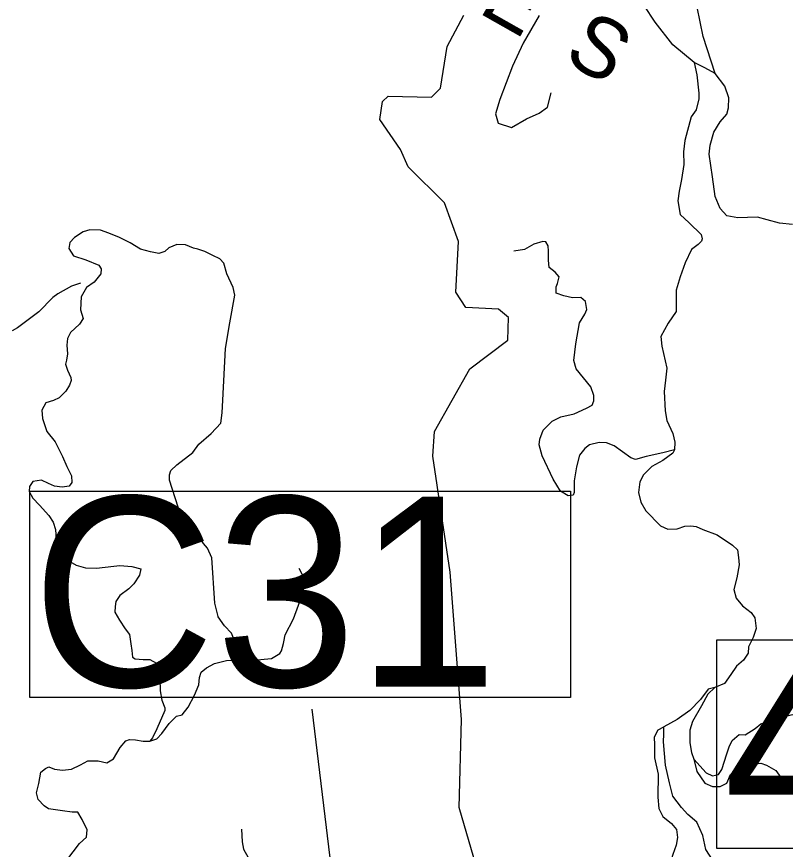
# Model space of a CAD drawing. Extents: x 1248089 to 1457196, y 820910 to 988753.
# Drawn here: x 1284931 to 1290590, y 901879 to 908013 of the extents above; entities that cross this region are included whole.
import ezdxf

# ---------------------------------------------------------------- set-up
doc = ezdxf.new("R2010")
doc.units = 0
for name, color, linetype in [('Exist Geographical Mountain Summit Label', 7, 'Continuous'), ('Exist Hydrographic Misc Water Feature', 7, 'Continuous'), ('Exist Road Non-System Type 51', 7, 'Continuous'), ('Exist Road Primary US Structure Culvert Number Label', 7, 'Continuous'), ('Exist Road Secondary Structure Standard Bridge Number Label', 7, 'Continuous')]:
    doc.layers.add(name, color=color, linetype=linetype)

msp = doc.modelspace()

# ---------------------------------------------------------------- linework, layer by layer
at = {"layer": 'Exist Hydrographic Misc Water Feature'}
for points in [[(1288296.3, 901817.1), (1288189.3, 902187), (1288205.3, 902836.6), (1288123.2, 903921.7), (1287994.2, 904774.5), (1288006.2, 904958), (1288268.2, 905419), (1288548.2, 905630.1), (1288552.2, 905797.4), (1288479.2, 905858), (1288237.2, 905869.4), (1288165.2, 905982.4), (1288183.1, 906356.4), (1288081.1, 906640.7), (1287812.2, 906905.4), (1287757.1, 907034.6), (1287604.2, 907254.3), (1287624.1, 907388.5), (1287667.1, 907427), (1287984.1, 907420.7), (1288052.1, 907485), (1288101.1, 907792.5), (1288223.1, 908023.2)], [(1285401.9, 906050.1), (1285333.3, 906027.7), (1285233.8, 905970.5), (1285197.2, 905943.4), (1285094.5, 905839.6), (1284937.5, 905721.3), (1284896.9, 905698.2)], [(1286586.2, 902027.9), (1286589.9, 901935.8), (1286600.5, 901879.9), (1286635, 901819.3)]]:
    msp.add_lwpolyline(points, dxfattribs=at)
at = {"layer": 'Exist Road Non-System Type 51'}
for points in [[(1289919.3, 907675.8), (1289762.3, 907803.8), (1289632.4, 907971), (1289552, 908094.8)], [(1290073.5, 907593.9), (1289985.1, 907865.7), (1289941.8, 908082.4)], [(1288778.5, 908020.5), (1288660.9, 907816.2), (1288580.5, 907649), (1288487.7, 907401.3), (1288456.8, 907296), (1288475.3, 907227.9), (1288574.3, 907196.9), (1288685.7, 907258.8), (1288778.5, 907302.2), (1288840.4, 907345.5), (1288865.1, 907450.8)], [(1289919.3, 907675.8), (1289938.2, 907584.5), (1289954, 907449.1), (1289954, 907408.2), (1289935.1, 907326.3), (1289897.3, 907275.9), (1289850.1, 907099.6), (1289840.7, 907017.7), (1289843.8, 906923.3), (1289824.9, 906813.1), (1289809.2, 906728), (1289799.8, 906655.6), (1289815.5, 906554.9), (1289881.6, 906495), (1289969.7, 906406.9), (1289979.1, 906375.4), (1289972.8, 906359.6), (1289947.7, 906334.4), (1289900.5, 906296.7), (1289853.3, 906199), (1289815.5, 906095.1), (1289787.2, 905997.5), (1289787.2, 905874.7), (1289787.2, 905840.1), (1289727.4, 905755.1), (1289673.9, 905657.5), (1289680.2, 905585), (1289718, 905424.4), (1289708.5, 905336.3), (1289699.1, 905251.3), (1289705.4, 905109.6), (1289718, 905037.2), (1289762, 904942.7), (1289777.7, 904879.7), (1289774.6, 904823)], [(1290073.5, 907593.9), (1289998, 907634.9), (1289919.3, 907675.8)], [(1290111.3, 906598.9), (1290073.5, 906687.1), (1290054.7, 906831.9), (1290029.5, 906998.8), (1290035.8, 907065), (1290064.1, 907162.6), (1290111.3, 907238.1), (1290158.5, 907294.8), (1290171.1, 907342), (1290174.2, 907414.5), (1290145.9, 907499.5), (1290073.5, 907593.9)], [(1290643.1, 906482.4), (1290548.7, 906491.9), (1290457.4, 906517.1), (1290385.1, 906536), (1290312.7, 906532.8), (1290240.3, 906529.7), (1290158.5, 906545.4), (1290111.3, 906598.9)], [(1286549.8, 903275.5), (1286559.3, 903328.6), (1286546.4, 903385.5), (1286512.9, 903470.7), (1286461.2, 903525), (1286414.7, 903592.2), (1286414.7, 903594.8), (1286388.9, 903693), (1286368.2, 904026.4), (1286334.7, 904098.8), (1286306.3, 904132.4), (1286275.3, 904181.5), (1286226.2, 904199.5), (1286184.9, 904225.4), (1286161.6, 904269.3), (1286141, 904331.4), (1286056.3, 904598.7), (1286056.3, 904637.5), (1286066.6, 904671), (1286110.5, 904712.4), (1286226.7, 904802.9), (1286273.2, 904864.9), (1286363.6, 904942.4), (1286433.3, 905017.4), (1286443.6, 905094.9), (1286448.8, 905187.9), (1286469.4, 905568.6), (1286500.4, 905757.3), (1286536.5, 905961.4), (1286523.6, 906018.3), (1286477.1, 906119.1), (1286456.5, 906196.6), (1286425.5, 906229.4), (1286373.9, 906252.7), (1286317.1, 906283.7), (1286265.4, 906299.2), (1286231.8, 906307), (1286175, 906332.8), (1286110.5, 906335.4), (1286051.1, 906309.5), (1286022.7, 906283.7), (1285978.7, 906268.2), (1285916.8, 906281.1), (1285841.9, 906299.2), (1285767, 906345.7), (1285686.9, 906387.1), (1285609.4, 906418.1), (1285547.5, 906438.8), (1285470, 906441.3), (1285420.9, 906428.4), (1285356.4, 906387.1), (1285322.8, 906348.3), (1285315, 906304.4), (1285348.6, 906250.1), (1285439, 906221.7), (1285534.6, 906182.9), (1285552.6, 906154.5), (1285550, 906118.3), (1285501, 906056.3), (1285444.2, 906017.5), (1285405.4, 905947.7), (1285400.3, 905852.1), (1285420.9, 905790.1), (1285392.5, 905748.7), (1285327.9, 905686.7), (1285304.7, 905642.8), (1285299.5, 905593.7), (1285304.7, 905529), (1285297, 905482.5), (1285289.2, 905454.1), (1285304.7, 905407.6), (1285330.5, 905355.9), (1285333.1, 905332.6), (1285320.2, 905299), (1285291.8, 905255.1), (1285243.1, 905204.9), (1285201.8, 905184.2), (1285145, 905168.7), (1285116.5, 905114.5), (1285121.7, 905052.4), (1285152.7, 904956.8), (1285214.7, 904881.9), (1285268.9, 904773.3), (1285299.9, 904698.4), (1285333.5, 904631.2), (1285336.1, 904582.1), (1285318, 904553.6), (1285266.3, 904545.9), (1285209.5, 904553.6), (1285165.6, 904574.3), (1285114, 904597.6), (1285049.4, 904589.8), (1285026.2, 904551.1), (1285023.6, 904514.9), (1285049.4, 904465.8), (1285098.5, 904414.1), (1285168.2, 904339.1), (1285199.1, 904288.9), (1285217.2, 904234.6), (1285222.3, 904159.6), (1285222.3, 904110.5)], [(1289774.6, 904823), (1289689.6, 904801), (1289566.9, 904772.7), (1289488.2, 904750.6), (1289453.6, 904763.2), (1289330.9, 904851.4), (1289274.3, 904873.4), (1289220.8, 904876.6), (1289148.4, 904857.7), (1289113.8, 904832.5), (1289076, 904782.1), (1289054, 904697.1), (1289035.1, 904593.2), (1289035.1, 904508.2), (1289028.8, 904489.3), (1288991.1, 904483), (1288934.4, 904517.6), (1288880.9, 904605.8), (1288799.1, 904779), (1288777.1, 904857.7), (1288783.4, 904901.8), (1288808.5, 904967.9), (1288874.6, 905034), (1288937.6, 905065.5), (1289035.1, 905087.5), (1289126.4, 905128.5), (1289167.3, 905150.5), (1289179.9, 905182), (1289179.9, 905222.9), (1289157.8, 905285.9), (1289050.8, 905418.2), (1289032, 905481.1), (1289047.7, 905603.9), (1289076, 905758.2), (1289113.8, 905821.2), (1289129.5, 905855.8), (1289120.1, 905915.7), (1289085.5, 905944), (1289022.5, 905940.8), (1288959.6, 905956.6), (1288902.9, 905975.5), (1288902.9, 906022.7), (1288912.4, 906047.9), (1288925, 906095.1), (1288896.6, 906129.8), (1288852.6, 906164.4), (1288846.3, 906217.9), (1288846.3, 906284.1), (1288843.2, 906325), (1288827.4, 906353.3), (1288805.4, 906356.5), (1288739.3, 906337.6), (1288670.1, 906296.7), (1288591.4, 906284.1)], [(1289774.6, 904823), (1289762, 904797.8), (1289689.6, 904744.3), (1289607.8, 904700.2), (1289544.9, 904637.3), (1289519.7, 904586.9), (1289510.3, 904508.2), (1289526, 904435.7), (1289563.8, 904372.8), (1289670.7, 904262.6), (1289724.2, 904237.4), (1289793.5, 904240.5), (1289850.1, 904259.4), (1289894.2, 904262.6), (1289935.1, 904256.3), (1289982.3, 904234.2), (1290089.3, 904196.4), (1290202.6, 904120.9), (1290237.2, 904086.2), (1290246.6, 904029.5), (1290249.8, 903976), (1290234, 903878.4), (1290212, 903793.4), (1290227.7, 903730.4), (1290274.9, 903673.7), (1290337.9, 903623.4), (1290366.2, 903585.6), (1290375.6, 903506.9), (1290353.6, 903440.7), (1290319, 903371.5), (1290315.8, 903324.2), (1290281.2, 903273.8), (1290230.9, 903229.8), (1290190, 903166.8), (1290142.8, 903100.7), (1290070.4, 903072.3)], [(1285222.3, 904110.5), (1285271.4, 904027.8), (1285369.5, 903973.6), (1285436.7, 903952.9), (1285519.3, 903950.3), (1285645.9, 903965.8), (1285689.8, 903971), (1285777.6, 903963.2), (1285844.7, 903945.1), (1285834.4, 903898.6), (1285793.1, 903834), (1285756.9, 903797.8), (1285689.8, 903748.7), (1285661.4, 903704.8), (1285656.2, 903668.6), (1285653.6, 903627.3), (1285687.2, 903567.8), (1285728.5, 903503.2), (1285762, 903460.7), (1285772.3, 903393.5), (1285777.5, 903344.4), (1285782.6, 903295.3), (1285803.3, 903282.4), (1285862.7, 903277.2), (1285911.8, 903277.2), (1285960.8, 903251.4), (1285978.9, 903215.2), (1285984.1, 903137.7), (1285986.7, 903047.2), (1285999.6, 902977.4), (1286022.8, 902920.6), (1286022.8, 902902.5), (1285963.4, 902768.1), (1285929.9, 902700.9), (1285911.9, 902675.9)], [(1285261.5, 901748.6), (1285393, 901922.9), (1285444.6, 901969.4), (1285449.8, 902023.7), (1285413.7, 902098.7), (1285380.1, 902152.9), (1285338.8, 902152.9), (1285269, 902163.3), (1285165.7, 902178.8), (1285132.2, 902199.5), (1285088.3, 902246), (1285077.9, 902295.1), (1285093.4, 902364.9), (1285108.9, 902447.6), (1285142.5, 902476), (1285168.3, 902486.3), (1285209.6, 902470.8), (1285269, 902463.1), (1285333.6, 902470.8), (1285400.7, 902501.8), (1285455, 902530.3), (1285529.9, 902530.3), (1285594.4, 902517.3), (1285643.5, 902545.8), (1285692.6, 902628.5), (1285733.7, 902678.5), (1285762.1, 902688.9), (1285806, 902686.3), (1285862.8, 902675.9), (1285911.9, 902675.9), (1285963.5, 902694), (1285999.7, 902732.8), (1286053.9, 902805.2), (1286108.2, 902859.4), (1286149.5, 902869.8), (1286193.4, 902926.6), (1286239.9, 903014.5), (1286270.9, 903092), (1286276, 903146.3), (1286288.9, 903185.1), (1286327.7, 903216.1), (1286387.1, 903247.1), (1286474.9, 903270.3), (1286549.8, 903275.5), (1286673.7, 903272.9), (1286808, 903285.9), (1286867.4, 903322), (1286880.3, 903342.7), (1286895.8, 903394.4), (1286898.4, 903407.3), (1286908.8, 903459), (1286970, 903576.7), (1287006.1, 903677.5), (1287034.5, 903765.4), (1287039.7, 903817.1), (1287042.3, 903886.8), (1287011.3, 903948.9)], [(1290070.4, 903072.3), (1290023.2, 903059.6), (1289966.5, 902984), (1289887.9, 902902.2), (1289793.5, 902836), (1289695.9, 902782.5)], [(1290070.4, 903072.3), (1290020, 903021.8), (1289972.8, 902936.8), (1289906.8, 902820.3), (1289887.9, 902757.3), (1289887.9, 902662.8), (1289900.5, 902593.5), (1289916.2, 902543.1)], [(1289916.2, 902543.1), (1290007.4, 902442.4), (1290054.7, 902420.3), (1290098.7, 902429.8), (1290123.9, 902467.6), (1290158.5, 902584.1), (1290177.4, 902634.5), (1290199.4, 902681.7), (1290249.7, 902725.8), (1290293.8, 902722.7), (1290369.3, 902769.9), (1290410.2, 902804.5), (1290498.3, 902829.7), (1290595.9, 902861.2), (1290633.7, 902870.7), (1290668.3, 902877)], [(1289692.8, 902779.3), (1289651.9, 902757.3), (1289623.5, 902706.9), (1289626.7, 902650.2), (1289626.7, 902552.6), (1289655, 902432.9), (1289651.9, 902262.9), (1289658.2, 902181), (1289689.6, 902121.2), (1289752.6, 902070.8), (1289790.3, 902026.7), (1289796.6, 901966.8), (1289787.2, 901910.2), (1289762, 901840.9), (1289743.1, 901777.9), (1289708.5, 901727.5), (1289695.9, 901705.5), (1289708.5, 901645.6), (1289755.7, 901607.8), (1289897.3, 901522.8), (1289969.7, 901428.3), (1290001.2, 901409.4), (1290079.8, 901381.1)], [(1290054.7, 901803.1), (1290004.3, 901878.7), (1289982.3, 901982.6), (1289938.2, 902080.2), (1289872.1, 902136.9), (1289824.9, 902187.3), (1289762, 902272.3), (1289736.8, 902369.9), (1289708.5, 902499.1), (1289692.8, 902672.3), (1289695.9, 902729), (1289695.9, 902782.5)], [(1289916.2, 902543.1), (1289938.2, 902451.8), (1289998, 902366.8), (1290054.7, 902341.6), (1290111.3, 902341.6), (1290158.5, 902366.8), (1290186.8, 902429.8), (1290252.9, 902480.2), (1290328.4, 902505.4), (1290410.2, 902514.8), (1290451.1, 902499.1), (1290520.4, 902461.3), (1290570.7, 902392), (1290617.9, 902300.7)]]:
    msp.add_lwpolyline(points, dxfattribs=at)
at = {"layer": 'Exist Road Primary US Structure Culvert Number Label'}
msp.add_line((1287732.8, 897751.9), (1287106, 902912.1), dxfattribs=at)
msp.add_lwpolyline([(1285027.6, 904517.2), (1289009.4, 904517.2), (1289009.4, 902997.8), (1285027.6, 902997.8)], close=True, dxfattribs=at)
at = {"layer": 'Exist Road Secondary Structure Standard Bridge Number Label'}
msp.add_lwpolyline([(1290085.3, 903421.6), (1293801.2, 903421.6), (1293801.2, 901885.1), (1290085.3, 901885.1)], close=True, dxfattribs=at)

# ---------------------------------------------------------------- texts
at = {"layer": 'Exist Geographical Mountain Summit Label'}
msp.add_text('Y  A  T  E  S', height=440, rotation=330.47421, dxfattribs=at).set_placement((1286470, 909094.9))
at = {"layer": 'Exist Road Primary US Structure Culvert Number Label'}
msp.add_text('C31', height=1400, dxfattribs=at).set_placement((1285040.7, 903076.9))
at = {"layer": 'Exist Road Secondary Structure Standard Bridge Number Label'}
msp.add_text('403', height=1400, dxfattribs=at).set_placement((1290135.5, 901964.2))

doc.saveas('drawing.dxf')
